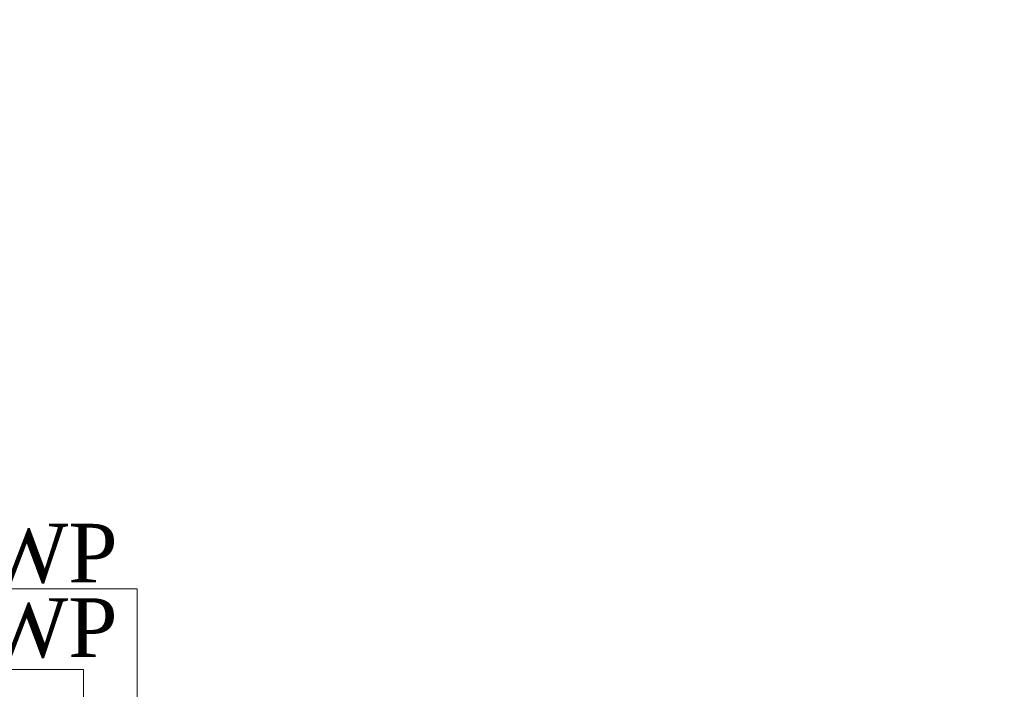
# Model space of a CAD drawing. Header units: inches. Extents: x 105152 to 158499, y 12149 to 30915.
# Tile 302 of 339: x 123920 to 124021, y 29494 to 29562. Entities that reach past the tile are written whole.
import ezdxf

# ---------------------------------------------------------------- set-up
doc = ezdxf.new("R2010")
doc.units = ezdxf.units.IN
doc.header["$MEASUREMENT"] = 0
doc.layers.add('PD_025_TEXT', color=61, linetype='Continuous')
doc.layers.add('PP-SPRINKLER PIPE', color=1, linetype='Continuous', lineweight=0)
doc.layers.add('PP-TEXT', color=7, linetype='Continuous', lineweight=40)
doc.styles.add('Arial', font='GOTHIC.TTF')
doc.styles.add('TIMES NEW ROMAN', font='times.ttf')
doc.dimstyles.new('PP-DIM', dxfattribs={"dimtxt": 4, "dimasz": 1, "dimexe": 1, "dimexo": 1, "dimgap": 0.09, "dimtad": 0, "dimdec": 0, "dimzin": 0, "dimdsep": 46, "dimlunit": 4, "dimtxsty": 'TIMES NEW ROMAN', "dimblk": 'ARCHTICK', "dimcen": 0.09, "dimdle": 1, "dimclrd": 256, "dimclre": 256, "dimclrt": 256, "dimadec": 0, "dimazin": 0, "dimtfac": 1, "dimtdec": 4, "dimtofl": 0, "dimtmove": 1, "dimatfit": 3, "dimfxl": 1, "dimtolj": 1, "dimtzin": 0, "dimlwd": -1, "dimlwe": -1, "dimarcsym": 0})

# ---------------------------------------------------------------- blocks, each defined once
blk = doc.blocks.new('zw$4BE2')
at = {"layer": 'PP-TEXT', "insert": (-410.8, 11.26, 0), "char_height": 6, "width": 79.3915, "attachment_point": 7, "style": 'Arial', "bg_fill": 2}
blk.add_mtext('\\pxql;{\\fTimes New Roman|b0|i0|c0|p34;%%C110MM SWP }', dxfattribs=at)
at = {"layer": 'PP-TEXT', "insert": (-414.32, 3.64, 0), "char_height": 6, "width": 79.3915, "attachment_point": 7, "style": 'Arial', "bg_fill": 2}
blk.add_mtext('\\pxql;{\\fTimes New Roman|b0|i0|c0|p34;%%C110MM WWP }', dxfattribs=at)
at = {"layer": 'PP-TEXT', "lineweight": 70, "ltscale": 12}
for points in [[(-351.63, -11.92), (-351.63, 10.84), (-405.06, 10.84)], [(-357.12, -11.29), (-357.12, 2.59), (-405.38, 2.59)]]:
    blk.add_leader(points, dimstyle='PP-DIM', override={"dimtxt": 8.5, "dimasz": 5, "dimtad": 0, "dimdec": 1, "dimcen": 0, "dimtfac": 12, "dimtdec": 1, "dimfxl": 7, "dimfxlon": 1, "dimlwd": 18, "dimarcsym": 1}, dxfattribs=at)

msp = doc.modelspace()

# ---------------------------------------------------------------- block references
at = {"layer": 'PD_025_TEXT'}
msp.add_blockref('zw$4BE2', (124283.99, 29493.15), dxfattribs=at)

# ---------------------------------------------------------------- next in the draw order: linework, layer by layer
at = {"layer": 'PP-SPRINKLER PIPE'}
msp.add_circle((124551.24, 29172.99), 1741.72, dxfattribs=at)

doc.saveas('drawing.dxf')
